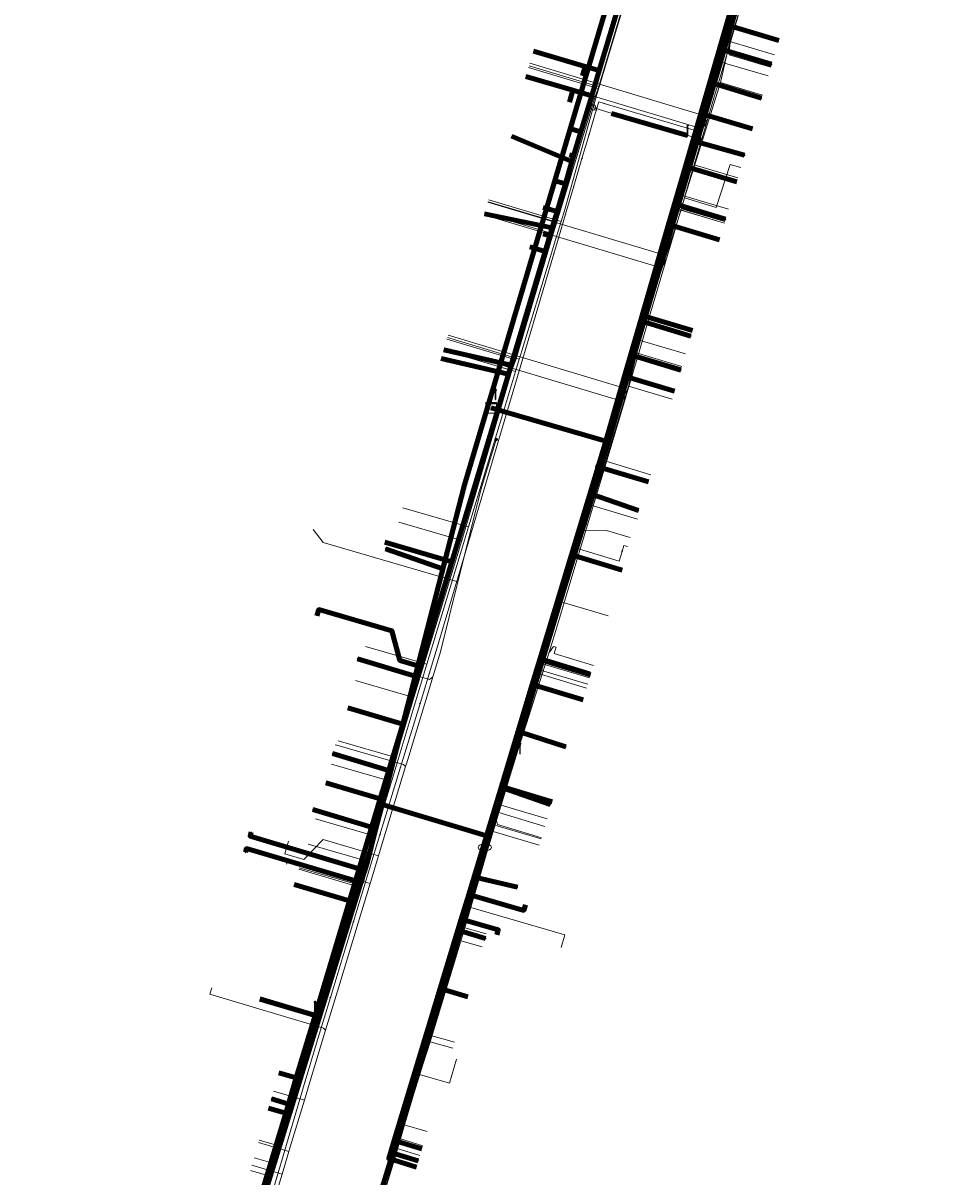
# Model space of a CAD drawing. Extents: x 152558 to 154479, y 462974 to 463683.
# Tile 304 of 638: x 153982 to 154053, y 463155 to 463243. Entities that reach past the tile are written whole.
import ezdxf
from ezdxf.enums import TextEntityAlignment as Align
from ezdxf.lldxf.tags import DXFTag

# ---------------------------------------------------------------- set-up
doc = ezdxf.new("R2010")
doc.units = 0
doc.header["$LTSCALE"] = 0.2
doc.layers.get('0').update_dxf_attribs({"linetype": 'CONTINUOUS'})
for name, color, linetype, lineweight in [('B-RO-KL-DATA_COAXIAAL_17_ZIGGO BV-G', 90, 'KL-DATA-N', 18), ('B-RO-KL-DATA_COAXIAAL_7_ZIGGO BV-G', 90, 'KL-DATA-N', 18), ('B-RO-KL-DATA_HULPSTUK_KPN BV-S', 90, 'CONTINUOUS', 25), ('B-RO-KL-DATA_HULPSTUK_REGGEFIBER OPERATOR BV-S', 90, 'CONTINUOUS', 25), ('B-RO-KL-DATA_HULPSTUK_ZIGGO BV-S', 90, 'CONTINUOUS', 25), ('B-RO-KL-DATA_KABELBED_KPN BV-G', 90, 'CONTINUOUS', 100), ('B-RO-KL-DATA_KABELBED_ZIGGO BV-G', 90, 'CONTINUOUS', 100), ('B-RO-KL-DATA_REGGEFIBER OPERATOR BV-G', 90, 'KL-DATA-N', 18), ('B-RO-KL-ET_LS_400 V_STEDIN NETBEHEER BV-G', 190, 'KL-LS-N', 18), ('B-RO-KL-ET_LS_GEMEENTE AMERSFOORT-S', 190, 'CONTINUOUS', 25), ('B-RO-KL-ET_LS_HULPSTUK_STEDIN NETBEHEER BV-S', 190, 'CONTINUOUS', 25), ('B-RO-KL-GAS_LD_HULPSTUK_STEDIN NETBEHEER BV-S', 50, 'CONTINUOUS', 25), ('B-RO-KL-GAS_LD_KOPER_22_0.1 BAR_STEDIN NETBEHEER BV-G', 50, 'KL-GAS-LD-N', 18), ('B-RO-KL-GAS_LD_MANTELBUIS_ASBESTCEMENT_124_STEDIN NETBEHEER BV-G', 50, 'CONTINUOUS', 100), ('B-RO-KL-GAS_LD_PE_25_0.1 BAR_STEDIN NETBEHEER BV-G', 50, 'KL-GAS-LD-N', 18), ('B-RO-KL-GAS_LD_PE_32_0.1 BAR_STEDIN NETBEHEER BV-G', 50, 'KL-GAS-LD-N', 18), ('B-RO-KL-GAS_LD_PVC_63_0.1 BAR_STEDIN NETBEHEER BV-G', 50, 'KL-GAS-LD-N', 18), ('B-RO-KL-GAS_LD_STAAL_34_0.1 BAR_STEDIN NETBEHEER BV-G', 50, 'KL-GAS-LD-N', 18), ('B-RO-KL-WATER_100_VITENS-G', 170, 'KL-WATER-N', 18), ('B-RO-KL-WATER_HULPSTUK_VITENS-S', 170, 'CONTINUOUS', 25), ('B-RO-KL-WATER_VITENS-S', 170, 'CONTINUOUS', 25)]:
    doc.layers.add(name, color=color, linetype=linetype, lineweight=lineweight)
doc.styles.add('NLCS-ISO', font='NLCS-ISO.ttf')
tags = doc.linetypes.add('KL-DATA-N', pattern='A,4,-1,[101,NLCS.SHX,S=0.5,R=0,X=0,Y=0],-1,4,-1,["D",Standard,S=1,R=0,X=-0.25,Y=-0.5],-1.5', length=12.5).pattern_tags.tags
tags[18] = DXFTag(74, 10)
tags = doc.linetypes.add('KL-GAS-LD-N', pattern='A,4,-1,[69,NLCS.SHX,S=0.5,R=0,X=0,Y=0],-1,4,-1,["L",Standard,S=1,R=0,X=0.25,Y=-0.5],-2', length=13).pattern_tags.tags
tags[18] = DXFTag(74, 10)
tags = doc.linetypes.add('KL-LS-N', pattern='A,4,-1,[103,NLCS.SHX,S=0.75,R=0,X=0,Y=0],-1,4,-1,["L",Standard,S=1,R=0,X=0,Y=-0.5],-2', length=13).pattern_tags.tags
tags[18] = DXFTag(74, 10)
doc.linetypes.add('KL-WATER-N', pattern='A,7,-0.5,[168,NLCS.SHX,S=0.75,R=0,X=0.75,Y=0],-2', length=9.5)

# ---------------------------------------------------------------- blocks, each defined once
blk = doc.blocks.new('SKL-WTB_HULP_T STUK-SO')
at = {"color": 0, "linetype": 'ByBlock', "lineweight": 18}
blk.add_circle((0, 0), 1, dxfattribs=at)
at = {"color": 0, "linetype": 'ByBlock', "lineweight": -2, "style": 'NLCS-ISO'}
blk.add_text('T', height=1, dxfattribs=at).set_placement((0, 0), align=Align.MIDDLE_CENTER)
at = {"color": 0, "linetype": 'ByBlock', "lineweight": 18, "style": 'NLCS-ISO', "flags": 1}
for tag, p in [('TYPE', (1.5, 0)), ('OMSCHRIJVING', (1.5, -3)), ('LABEL', (1.5, -1.5))]:
    blk.add_attdef(tag, p, '', height=1, dxfattribs=at)
blk = doc.blocks.new('SKL-WTB_HULP_MOF-SO')
at = {"linetype": 'ByBlock', "lineweight": 18}
h = blk.add_hatch(color=0, dxfattribs=at)
h.dxf.hatch_style = 1
h.paths.add_polyline_path([(-0.5625, 0, 1), (0.5625, 0, 1)])
at = {"color": 0, "linetype": 'ByBlock', "lineweight": 18}
blk.add_circle((0, 0), 0.5625, dxfattribs=at)
at = {"color": 0, "linetype": 'ByBlock', "lineweight": 18, "style": 'NLCS-ISO', "flags": 1}
for tag, p in [('TYPE', (1.5, 0)), ('OMSCHRIJVING', (1.5, -3)), ('LABEL', (1.5, -1.5))]:
    blk.add_attdef(tag, p, '', height=1, dxfattribs=at)
blk = doc.blocks.new('SKL-WTB_HULP_OVERLENGTE-SO')
at = {"color": 0, "linetype": 'ByBlock', "lineweight": 18}
for centre, radius in [((0, 0), 1), ((-0.42, 0), 0.417), ((0.42, 0), 0.417)]:
    blk.add_circle(centre, radius, dxfattribs=at)
at = {"color": 0, "linetype": 'ByBlock', "lineweight": 18, "style": 'NLCS-ISO', "flags": 1}
for tag, p in [('TYPE', (1.5, 0)), ('OMSCHRIJVING', (1.5, -3)), ('LABEL', (1.5, -1.5))]:
    blk.add_attdef(tag, p, '', height=1, dxfattribs=at)
blk = doc.blocks.new('SKL-WTB_HULP_KAST-SO')
at = {"color": 0, "linetype": 'ByBlock', "lineweight": 18}
for points in [[(-2, 2), (2, 2), (2, 1.68), (-2, 1.68)], [(-2, 1.52), (2, 1.52), (2, -2), (-2, -2)]]:
    blk.add_lwpolyline(points, close=True, dxfattribs=at)
at = {"color": 0, "linetype": 'ByBlock', "lineweight": 18, "style": 'NLCS-ISO'}
blk.add_text('kast', height=1.5, dxfattribs=at).set_placement((0, 0), align=Align.MIDDLE_CENTER)
at = {"color": 0, "linetype": 'ByBlock', "lineweight": 18, "style": 'NLCS-ISO', "flags": 1}
for tag, p in [('TYPE', (2.5, 0)), ('OMSCHRIJVING', (2.5, -3)), ('LABEL', (2.5, -1.5))]:
    blk.add_attdef(tag, p, '', height=1, dxfattribs=at)
blk = doc.blocks.new('SKL-WTB_HULP_OVERIG-SO')
at = {"color": 0, "linetype": 'ByBlock', "lineweight": 18}
for points in [[(-0.14, 0.14), (0.14, -0.14)], [(0.14, 0.14), (-0.14, -0.14)]]:
    blk.add_lwpolyline(points, dxfattribs=at)
at = {"color": 0, "linetype": 'ByBlock', "lineweight": 18, "style": 'NLCS-ISO', "flags": 1}
for tag, p in [('TYPE', (1.5, 0)), ('OMSCHRIJVING', (1.5, -3)), ('LABEL', (1.5, -1.5))]:
    blk.add_attdef(tag, p, '', height=1, dxfattribs=at)
blk = doc.blocks.new('SKL-WATER_BRANDKRAAN_BRANDPUT-SO')
at = {"color": 0, "linetype": 'ByBlock', "lineweight": 18}
blk.add_ellipse((0, 0), major_axis=(2.5, 0), ratio=0.54, dxfattribs=at)
at = {"color": 0, "linetype": 'ByBlock', "lineweight": 18, "style": 'NLCS-ISO'}
blk.add_text('bk', height=1.5, dxfattribs=at).set_placement((0.16, 0), align=Align.MIDDLE_CENTER)
blk = doc.blocks.new('SKL-ET_LS_MAST-SO')
for p, q in [((-0.05, 2.07), (0.05, 2.07)), ((-0.05, -2), (0.05, -2))]:
    blk.add_line(p, q)
for points in [[(-0.18, 1.76), (-0.22, 1.76), (-0.22, 1.84), (-0.18, 1.84), (-0.18, 1.79)], [(-0.18, 1.49), (-0.22, 1.49), (-0.22, 1.57), (-0.18, 1.57), (-0.18, 1.52)], [(-0.18, 1.79), (-0.05, 1.79)], [(-0.18, 1.76), (-0.05, 1.76)], [(-0.18, 1.52), (-0.05, 1.52)], [(-0.18, 1.49), (-0.05, 1.49)], [(-0.05, -2), (-0.05, 2.07)], [(0.05, -2), (0.05, 2.07)], [(0.18, 1.92), (0.05, 1.92)], [(0.18, 1.89), (0.05, 1.89)], [(0.18, 1.66), (0.05, 1.66)], [(0.18, 1.63), (0.05, 1.63)], [(0.18, 1.39), (0.05, 1.39)], [(0.18, 1.36), (0.05, 1.36)], [(0.18, 1.89), (0.22, 1.89), (0.22, 1.97), (0.18, 1.97), (0.18, 1.92)], [(0.18, 1.63), (0.22, 1.63), (0.22, 1.71), (0.18, 1.71), (0.18, 1.66)], [(0.18, 1.36), (0.22, 1.36), (0.22, 1.44), (0.18, 1.44), (0.18, 1.39)]]:
    blk.add_lwpolyline(points)

msp = doc.modelspace()

# ---------------------------------------------------------------- linework, layer by layer
at = {"layer": 'B-RO-KL-DATA_COAXIAAL_17_ZIGGO BV-G', "flags": 128}
msp.add_lwpolyline([(153989.944, 463123.439), (153991.14, 463123.052), (153991.152, 463123.09), (153995.164, 463135.471), (153995.95, 463138.157), (153996.847, 463141.224), (153998.532, 463146.985), (153999.375, 463149.865), (154000, 463152.002), (154000.572, 463153.912), (154002.431, 463160.117), (154003.235, 463162.802), (154004.659, 463167.554), (154007.273, 463176.28), (154008.246, 463179.529), (154009.609, 463184.03), (154011.33, 463189.716), (154012.656, 463194.096), (154015.067, 463202.059), (154017.453, 463209.941), (154018.552, 463213.612), (154018.049, 463213.759)], dxfattribs=at)
at = {"layer": 'B-RO-KL-DATA_COAXIAAL_7_ZIGGO BV-G', "flags": 128}
for points in [[(154050.27, 463265.609), (154047.856, 463266.329), (154043.152, 463267.732), (154043.074, 463267.443), (154042.14, 463264.279), (154040.456, 463258.465), (154038.069, 463250.229), (154038.002, 463250), (154035.94, 463242.879), (154033.989, 463236.145), (154032.82, 463232.107), (154031.54, 463227.688), (154029.537, 463220.772), (154028.202, 463216.161), (154026.769, 463211.215), (154018.552, 463213.612), (154018.049, 463213.759)], [(154018.049, 463213.759), (154018.552, 463213.612), (154026.769, 463211.215), (154028.202, 463216.161), (154029.537, 463220.772), (154031.54, 463227.688), (154032.82, 463232.107), (154033.989, 463236.145), (154035.94, 463242.879), (154038.002, 463250), (154038.069, 463250.229), (154040.456, 463258.465), (154045.047, 463257.095)], [(154018.049, 463213.759), (154018.552, 463213.612), (154026.769, 463211.215), (154028.202, 463216.161), (154029.537, 463220.772), (154031.54, 463227.688), (154032.82, 463232.107), (154033.989, 463236.145), (154035.94, 463242.879), (154038.002, 463250), (154038.069, 463250.229), (154038.84, 463250), (154042.553, 463248.898)], [(154018.049, 463213.759), (154018.552, 463213.612), (154026.769, 463211.215), (154028.202, 463216.161), (154029.537, 463220.772), (154031.54, 463227.688), (154032.82, 463232.107), (154033.989, 463236.145), (154035.94, 463242.879), (154039.921, 463241.697)], [(154018.049, 463213.759), (154018.552, 463213.612), (154019.363, 463216.324), (154019.563, 463216.994), (154022.154, 463225.655), (154022.511, 463226.847), (154022.688, 463227.438), (154023.061, 463228.683), (154023.692, 463230.793), (154024.197, 463232.479), (154024.324, 463232.903), (154024.873, 463234.739), (154025.697, 463237.493), (154026.27, 463239.407), (154025.209, 463239.716), (154025, 463239)], [(154018.049, 463213.759), (154018.552, 463213.612), (154019.363, 463216.324), (154019.563, 463216.994), (154022.154, 463225.655), (154022.511, 463226.847), (154022.688, 463227.438), (154023.061, 463228.683), (154023.692, 463230.793), (154024.197, 463232.479), (154024.324, 463232.903), (154024.873, 463234.739), (154025.697, 463237.493), (154024.266, 463237.911), (154024, 463237)], [(154018.049, 463213.759), (154018.552, 463213.612), (154026.769, 463211.215), (154028.202, 463216.161), (154029.537, 463220.772), (154031.54, 463227.688), (154032.82, 463232.107), (154033.989, 463236.145), (154037.925, 463234.977)], [(154018.049, 463213.759), (154018.552, 463213.612), (154019.363, 463216.324), (154019.563, 463216.994), (154022.154, 463225.655), (154022.511, 463226.847), (154022.688, 463227.438), (154023.061, 463228.683), (154023.692, 463230.793), (154024.197, 463232.479), (154024.324, 463232.903), (154024.873, 463234.739), (154024, 463235)], [(154018.049, 463213.759), (154018.552, 463213.612), (154019.363, 463216.324), (154019.563, 463216.994), (154022.154, 463225.655), (154022.511, 463226.847), (154022.688, 463227.438), (154023.061, 463228.683), (154023.692, 463230.793), (154024.197, 463232.479), (154024.324, 463232.903), (154024, 463233)], [(154018.049, 463213.759), (154018.552, 463213.612), (154026.769, 463211.215), (154028.202, 463216.161), (154029.537, 463220.772), (154031.54, 463227.688), (154032.82, 463232.107), (154036.728, 463230.947)], [(154018.049, 463213.759), (154018.552, 463213.612), (154019.363, 463216.324), (154019.563, 463216.994), (154022.154, 463225.655), (154022.511, 463226.847), (154022.688, 463227.438), (154023.061, 463228.683), (154023.692, 463230.793), (154023, 463231)], [(154018.049, 463213.759), (154018.552, 463213.612), (154019.363, 463216.324), (154019.563, 463216.994), (154022.154, 463225.655), (154022.511, 463226.847), (154022.688, 463227.438), (154023.061, 463228.683), (154022, 463229)], [(154018.049, 463213.759), (154018.552, 463213.612), (154026.769, 463211.215), (154028.202, 463216.161), (154029.537, 463220.772), (154031.54, 463227.688), (154035.418, 463226.537)], [(154018.049, 463213.759), (154018.552, 463213.612), (154019.363, 463216.324), (154019.563, 463216.994), (154022.154, 463225.655), (154022.511, 463226.847), (154022, 463227)], [(154018.049, 463213.759), (154018.552, 463213.612), (154019.363, 463216.324), (154019.563, 463216.994), (154022.154, 463225.655), (154021, 463226)], [(154018.049, 463213.759), (154018.552, 463213.612), (154026.769, 463211.215), (154028.202, 463216.161), (154029.537, 463220.772), (154033.368, 463219.634)], [(154018.049, 463213.759), (154018.552, 463213.612), (154026.769, 463211.215), (154028.202, 463216.161), (154032.001, 463215.033)], [(154018.049, 463213.759), (154018.552, 463213.612), (154017.453, 463209.941), (154015.067, 463202.059), (154012.656, 463194.096), (154011.33, 463189.716), (154009.609, 463184.03), (154008.246, 463179.529), (154007.273, 463176.28), (154004.659, 463167.554), (154000.455, 463168.783)], [(154018.049, 463213.759), (154018.552, 463213.612), (154017.453, 463209.941), (154015.067, 463202.059), (154012.656, 463194.096), (154011.33, 463189.716), (154009.609, 463184.03), (154008.246, 463179.529), (154007.273, 463176.28), (154003.074, 463177.508)], [(154018.049, 463213.759), (154018.552, 463213.612), (154017.453, 463209.941), (154015.067, 463202.059), (154012.656, 463194.096), (154011.106, 463194.546), (154010.508, 463196.802), (154008.972, 463197.247), (154004.938, 463198.417), (154004.799, 463197.937)], [(154018.049, 463213.759), (154018.552, 463213.612), (154017.453, 463209.941), (154015.067, 463202.059), (154012.656, 463194.096), (154011.33, 463189.716), (154009.609, 463184.03), (154005.494, 463185.246)], [(154018.049, 463213.759), (154018.552, 463213.612), (154017.453, 463209.941), (154015.067, 463202.059), (154012.656, 463194.096), (154011.33, 463189.716), (154007.148, 463190.952)], [(154018.049, 463213.759), (154018.552, 463213.612), (154017.453, 463209.941), (154015.067, 463202.059), (154009.966, 463203.547)], [(154012.365, 463156.03), (154010.269, 463156.677), (154010.684, 463158.048), (154014.182, 463169.607), (154015.78, 463174.888), (154016.347, 463176.764), (154018.829, 463184.966), (154021.175, 463192.719), (154021.753, 463194.629), (154024.157, 463202.575), (154026.186, 463209.278), (154026.707, 463211), (154026.769, 463211.215), (154018.552, 463213.612), (154018.049, 463213.759)], [(154018.049, 463213.759), (154018.552, 463213.612), (154026.769, 463211.215), (154026.707, 463211), (154026.186, 463209.278), (154024.157, 463202.575), (154021.753, 463194.629), (154021.175, 463192.719), (154018.829, 463184.966), (154016.347, 463176.764), (154015.78, 463174.888), (154014.182, 463169.607), (154010.684, 463158.048), (154012.782, 463157.401)], [(154018.049, 463213.759), (154018.552, 463213.612), (154026.769, 463211.215), (154026.707, 463211), (154026.186, 463209.278), (154024.157, 463202.575), (154021.753, 463194.629), (154021.175, 463192.719), (154018.829, 463184.966), (154016.347, 463176.764), (154015.78, 463174.888), (154014.182, 463169.607), (154016.274, 463168.962)], [(154018.049, 463213.759), (154018.552, 463213.612), (154026.769, 463211.215), (154026.707, 463211), (154026.186, 463209.278), (154024.157, 463202.575), (154021.753, 463194.629), (154021.175, 463192.719), (154018.829, 463184.966), (154016.347, 463176.764), (154015.78, 463174.888), (154018.587, 463174.077), (154018.477, 463173.698)], [(154018.049, 463213.759), (154018.552, 463213.612), (154026.769, 463211.215), (154026.707, 463211), (154026.186, 463209.278), (154024.157, 463202.575), (154021.753, 463194.629), (154021.175, 463192.719), (154018.829, 463184.966), (154016.347, 463176.764), (154020.532, 463175.548), (154020.655, 463175.973)], [(154018.049, 463213.759), (154018.552, 463213.612), (154026.769, 463211.215), (154026.707, 463211), (154026.186, 463209.278), (154024.157, 463202.575), (154021.753, 463194.629), (154021.175, 463192.719), (154025.039, 463191.557)], [(154018.049, 463213.759), (154018.552, 463213.612), (154026.769, 463211.215), (154026.707, 463211), (154026.186, 463209.278), (154030.019, 463208.125)], [(154018.049, 463213.759), (154018.552, 463213.612), (154026.769, 463211.215), (154026.707, 463211), (154026.186, 463209.278), (154024.157, 463202.575), (154021.753, 463194.629), (154025.614, 463193.468)], [(154018.049, 463213.759), (154018.552, 463213.612), (154026.769, 463211.215), (154026.707, 463211), (154026.186, 463209.278), (154024.157, 463202.575), (154021.753, 463194.629), (154021.175, 463192.719), (154018.829, 463184.966), (154022.701, 463183.801)], [(154018.049, 463213.759), (154018.552, 463213.612), (154026.769, 463211.215), (154026.707, 463211), (154026.186, 463209.278), (154024.157, 463202.575), (154028.006, 463201.418)], [(154001.917, 463163.188), (154003.165, 463162.823), (154003.235, 463162.802), (154002.431, 463160.117), (154000.572, 463153.912), (154000, 463152.002), (153999.375, 463149.865), (153998.532, 463146.985), (153996.847, 463141.224), (153995.95, 463138.157), (153995.164, 463135.471), (153991.152, 463123.09), (153991.14, 463123.052), (153989.944, 463123.439)], [(153989.944, 463123.439), (153991.14, 463123.052), (153991.152, 463123.09), (153995.164, 463135.471), (153995.95, 463138.157), (153996.847, 463141.224), (153998.532, 463146.985), (153999.375, 463149.865), (154000, 463152.002), (154000.572, 463153.912), (154002.431, 463160.117), (154002.379, 463160.133), (154001.126, 463160.499)]]:
    msp.add_lwpolyline(points, dxfattribs=at)
at = {"layer": 'B-RO-KL-DATA_KABELBED_KPN BV-G', "flags": 128}
for points in [[(154009.761, 463183.589), (154009.761, 463183.59), (154016.017, 463207.895), (154028.522, 463250), (154040.206, 463289.34), (154061.929, 463359.28), (154062.024, 463359.587)], [(154017.866, 463181.167), (154018.982, 463184.846), (154026.897, 463210.94), (154037.383, 463246.517), (154037.58, 463248.684), (154037.929, 463250), (154042.593, 463267.583), (154059.974, 463325.434), (154068.14, 463352.466)], [(154035.915, 463241.536), (154035.745, 463240.96), (154039.369, 463239.855)], [(154035.137, 463238.898), (154034.994, 463238.411), (154038.614, 463237.314)], [(154033.687, 463233.978), (154037.325, 463232.972)], [(154032.361, 463229.48), (154032.274, 463229.184), (154035.876, 463228.094)], [(154029.768, 463220.681), (154029.654, 463220.295), (154033.235, 463219.204)], [(154028.892, 463217.708), (154032.467, 463216.616)], [(154025.755, 463207.176), (154029.246, 463205.943)], [(154014.375, 463201.517), (154010.029, 463203.039)], [(154012.275, 463193.355), (154007.892, 463194.677)], [(154021.949, 463194.626), (154025.521, 463193.535)], [(154020.449, 463189.683), (154020.274, 463189.105), (154023.727, 463187.988)], [(154010.689, 463187.195), (154010.415, 463186.129), (154005.995, 463187.469)], [(154018.982, 463184.846), (154022.542, 463183.585)], [(153988.114, 463113.112), (153988.114, 463113.113), (153989.267, 463116.947), (153995.907, 463138.075), (153997.021, 463141.621), (153997.669, 463143.682), (153998.489, 463146.336), (154000, 463151.23), (154000.171, 463151.784), (154001.057, 463154.651), (154002.934, 463160.73), (154008.358, 463178.293), (154008.446, 463178.58), (154008.599, 463179.075), (154008.744, 463179.638), (154009.292, 463181.767), (154009.761, 463183.589)], [(154009.761, 463183.59), (154009.761, 463183.59), (154017.866, 463181.168)], [(154008.744, 463179.638), (154009.292, 463181.767), (154004.492, 463183.223)], [(154017.866, 463181.167), (154016.923, 463178.057), (154015.69, 463173.994), (154010.564, 463157.092), (154008.961, 463151.808), (154008.334, 463149.618), (154008.223, 463149.23), (154006.767, 463144.149), (154006.545, 463143.373), (154004.857, 463137.479), (154004.127, 463134.932), (154002.29, 463128.518), (154002.097, 463127.841), (154001.988, 463127.463), (154000, 463120.521), (153998.801, 463116.335), (153997.049, 463110.514), (153996.844, 463109.833)], [(154008.449, 463178.579), (154008.446, 463178.58), (153999.717, 463181.197), (153999.803, 463181.485)], [(154008.358, 463178.293), (154008.161, 463177.67), (153999.45, 463180.248), (153999.365, 463179.96)], [(154016.923, 463178.057), (154020.057, 463177.302)], [(154015.69, 463173.994), (154017.632, 463173.4)], [(154002.934, 463160.73), (154001.362, 463161.203)], [(154010.564, 463157.092), (154012.497, 463156.505)], [(154010.564, 463157.092), (154012.496, 463156.5)]]:
    msp.add_lwpolyline(points, dxfattribs=at)
at = {"layer": 'B-RO-KL-DATA_KABELBED_ZIGGO BV-G', "flags": 128}
for points in [[(154035.94, 463242.879), (154038.069, 463250.229)], [(154029.166, 463249.087), (154026.27, 463239.407)], [(154033.989, 463236.145), (154035.94, 463242.879)], [(154039.921, 463241.697), (154035.94, 463242.879)], [(154021.26, 463240.868), (154025.209, 463239.716)], [(154025.209, 463239.716), (154025, 463239)], [(154025.209, 463239.716), (154026.27, 463239.407)], [(154020.687, 463238.957), (154024.266, 463237.911)], [(154026.27, 463239.407), (154025.697, 463237.493)], [(154024.266, 463237.911), (154024, 463237)], [(154024.266, 463237.911), (154025.697, 463237.493)], [(154025.697, 463237.493), (154024.873, 463234.739)], [(154032.82, 463232.107), (154033.989, 463236.145)], [(154037.925, 463234.977), (154033.989, 463236.145)], [(154024.873, 463234.739), (154024, 463235)], [(154024.873, 463234.739), (154024.324, 463232.903)], [(154024.197, 463232.479), (154019.587, 463234.418)], [(154024.324, 463232.903), (154024, 463233)], [(154024.324, 463232.903), (154024.197, 463232.479)], [(154024.197, 463232.479), (154023.692, 463230.793)], [(154031.54, 463227.688), (154032.82, 463232.107)], [(154036.728, 463230.947), (154032.82, 463232.107)], [(154023.692, 463230.793), (154023, 463231)], [(154023.692, 463230.793), (154023.061, 463228.683)], [(154022.688, 463227.438), (154017.549, 463228.523)], [(154023.061, 463228.683), (154022, 463229)], [(154023.061, 463228.683), (154022.688, 463227.438)], [(154022.688, 463227.438), (154022.511, 463226.847)], [(154029.537, 463220.772), (154031.54, 463227.688)], [(154035.418, 463226.537), (154031.54, 463227.688)], [(154022.511, 463226.847), (154022, 463227)], [(154022.511, 463226.847), (154022.154, 463225.655)], [(154022.154, 463225.655), (154019.563, 463216.994)], [(154022.154, 463225.655), (154021, 463226)], [(154028.202, 463216.161), (154029.537, 463220.772)], [(154033.368, 463219.634), (154029.537, 463220.772)], [(154019.563, 463216.994), (154014.447, 463218.177)], [(154019.363, 463216.324), (154014.246, 463217.507)], [(154019.563, 463216.994), (154019.363, 463216.324)], [(154019.363, 463216.324), (154018.552, 463213.612)], [(154026.769, 463211.215), (154028.202, 463216.161)], [(154032.001, 463215.033), (154028.202, 463216.161)], [(154018.552, 463213.612), (154015.067, 463202.059)], [(154018.049, 463213.759), (154018.552, 463213.612)], [(154018.552, 463213.612), (154026.769, 463211.215)], [(154026.186, 463209.278), (154026.769, 463211.215)], [(154024.157, 463202.575), (154026.186, 463209.278)], [(154026.186, 463209.278), (154030.019, 463208.125)], [(154009.966, 463203.547), (154015.067, 463202.059)], [(154015.067, 463202.059), (154012.656, 463194.096)], [(154021.753, 463194.629), (154024.157, 463202.575)], [(154028.006, 463201.418), (154024.157, 463202.575)], [(154012.656, 463194.096), (154011.106, 463194.546), (154010.508, 463196.802), (154004.938, 463198.417), (154004.799, 463197.937)], [(154012.656, 463194.096), (154011.33, 463189.716)], [(154021.175, 463192.719), (154021.753, 463194.629)], [(154025.614, 463193.468), (154021.753, 463194.629)], [(154018.829, 463184.966), (154021.175, 463192.719)], [(154025.039, 463191.557), (154021.175, 463192.719)], [(154007.148, 463190.952), (154011.33, 463189.716)], [(154011.33, 463189.716), (154009.609, 463184.03)], [(154005.494, 463185.246), (154009.609, 463184.03)], [(154016.347, 463176.764), (154018.829, 463184.966)], [(154022.701, 463183.801), (154018.829, 463184.966)], [(154009.609, 463184.03), (154007.273, 463176.28)], [(154003.074, 463177.508), (154007.273, 463176.28)], [(154015.78, 463174.888), (154016.347, 463176.764)], [(154016.347, 463176.764), (154020.532, 463175.548), (154020.655, 463175.973)], [(154007.273, 463176.28), (154004.659, 463167.554)], [(154014.182, 463169.607), (154015.78, 463174.888)], [(154015.78, 463174.888), (154018.587, 463174.077), (154018.477, 463173.698)], [(154010.684, 463158.048), (154014.182, 463169.607)], [(154016.274, 463168.962), (154014.182, 463169.607)], [(154000.455, 463168.783), (154004.659, 463167.554)], [(154004.659, 463167.554), (154003.235, 463162.802)], [(154001.917, 463163.188), (154003.235, 463162.802)], [(154003.235, 463162.802), (154002.431, 463160.117)], [(154002.431, 463160.117), (154000.572, 463153.912)], [(154001.126, 463160.499), (154002.431, 463160.117)], [(154012.365, 463156.03), (154010.269, 463156.677), (154010.684, 463158.048)], [(154012.782, 463157.401), (154010.684, 463158.048)]]:
    msp.add_lwpolyline(points, dxfattribs=at)
at = {"layer": 'B-RO-KL-DATA_REGGEFIBER OPERATOR BV-G', "flags": 128}
for points in [[(153995.262, 463106.55), (153996.125, 463108.124), (153996.585, 463110.521), (153998.148, 463115.208), (154002.191, 463128.414), (154002.703, 463130.124), (154004.464, 463136.092), (154004.738, 463136.905), (154006.965, 463144.265), (154007.924, 463147.433), (154008.353, 463148.934), (154010.792, 463156.919), (154011.448, 463159.239), (154012.891, 463163.892), (154013.417, 463165.554), (154016.043, 463174.227), (154018.335, 463182.031), (154018.825, 463183.544), (154021.8, 463193.506), (154023.454, 463198.993), (154024.692, 463203.027), (154026.759, 463209.705), (154028.482, 463215.414), (154029.866, 463220.773), (154032.529, 463228.897), (154032.76, 463229.715), (154035.48, 463238.489), (154036.202, 463241.612), (154039.07, 463250.67), (154040.496, 463255.515), (154038.951, 463255.817), (154033.313, 463257.445), (154032.127, 463257.785), (154031.55, 463257.95)], [(154036.202, 463241.612), (154039.07, 463250.67)], [(154026.177, 463238.041), (154029.011, 463247.435)], [(154035.48, 463238.489), (154036.202, 463241.612)], [(154036.202, 463241.612), (154039.592, 463240.606)], [(154020.657, 463238.858), (154025.903, 463237.284)], [(154020.888, 463239.627), (154026.177, 463238.041)], [(154025.903, 463237.284), (154026.177, 463238.041)], [(154032.76, 463229.715), (154035.48, 463238.489)], [(154035.48, 463238.489), (154038.681, 463237.538)], [(154023.045, 463227.866), (154025.903, 463237.284)], [(154032.76, 463229.715), (154035.159, 463229.003), (154036.228, 463232.273), (154037.045, 463232.03)], [(154017.821, 463229.429), (154023.045, 463227.866)], [(154032.529, 463228.897), (154032.76, 463229.715)], [(154017.558, 463228.55), (154022.779, 463226.988)], [(154029.866, 463220.773), (154032.529, 463228.897)], [(154032.529, 463228.897), (154035.823, 463227.919)], [(154022.779, 463226.988), (154023.045, 463227.866)], [(154019.921, 463217.416), (154022.779, 463226.988)], [(154028.482, 463215.414), (154029.866, 463220.773)], [(154029.866, 463220.773), (154033.391, 463219.727)], [(154014.687, 463218.982), (154019.921, 463217.416)], [(154014.439, 463218.152), (154019.636, 463216.597)], [(154019.636, 463216.597), (154019.921, 463217.416)], [(154015.835, 463203.66), (154019.636, 463216.597)], [(154026.759, 463209.705), (154028.482, 463215.414)], [(154028.482, 463215.414), (154031.815, 463214.423)], [(154024.692, 463203.027), (154026.759, 463209.705)], [(154026.759, 463209.705), (154030.184, 463208.675)], [(154011.025, 463205.063), (154015.835, 463203.66)], [(154012.17, 463191.742), (154015.835, 463203.66)], [(154023.454, 463198.993), (154024.692, 463203.027)], [(154024.692, 463203.027), (154027.776, 463202.098), (154028.001, 463202.846), (154028.137, 463203.296), (154028.425, 463203.209)], [(154021.8, 463193.506), (154023.454, 463198.993)], [(154023.454, 463198.993), (154026.955, 463197.94)], [(154018.825, 463183.544), (154021.8, 463193.506)], [(154021.8, 463193.506), (154025.303, 463192.452)], [(154007.749, 463193.023), (154012.17, 463191.742)], [(154010.804, 463187.158), (154012.17, 463191.742)], [(154006.418, 463188.43), (154010.804, 463187.158)], [(154009.044, 463181.239), (154010.804, 463187.158)], [(154018.335, 463182.031), (154018.825, 463183.544)], [(154018.825, 463183.544), (154022.308, 463182.496)], [(154004.698, 463182.499), (154009.044, 463181.239)], [(154016.043, 463174.227), (154018.335, 463182.031)], [(154018.335, 463182.031), (154021.85, 463180.973)], [(154007.874, 463177.503), (154009.044, 463181.239)], [(154003.456, 463178.783), (154007.874, 463177.503)], [(154004.932, 463167.65), (154007.874, 463177.503)], [(154016.043, 463174.227), (154013.417, 463165.554), (154015.134, 463165.056)], [(154016.043, 463174.227), (154017.662, 463173.756)], [(154000.517, 463168.973), (154004.932, 463167.65)], [(154003.4, 463162.749), (154004.932, 463167.65)], [(154001.903, 463157.646), (154003.4, 463162.749)], [(154001.916, 463163.184), (154003.4, 463162.749)], [(154010.792, 463156.919), (154011.448, 463159.239), (154013.174, 463158.721)], [(154000.423, 463158.079), (154001.903, 463157.646)], [(154001.102, 463154.772), (154001.903, 463157.646)], [(154008.353, 463148.934), (154010.792, 463156.919)], [(154010.792, 463156.919), (154012.48, 463156.412)]]:
    msp.add_lwpolyline(points, dxfattribs=at)
at = {"layer": 'B-RO-KL-ET_LS_400 V_STEDIN NETBEHEER BV-G', "flags": 128}
for points in [[(154044.546, 463269.631), (154043.362, 463265.606), (154042.562, 463262.914), (154041.612, 463259.718), (154040.761, 463256.855), (154039.314, 463251.988), (154038.259, 463248.428), (154038.088, 463247.847), (154037.37, 463245.41), (154036.624, 463242.88), (154036.572, 463242.704), (154036.187, 463241.397), (154035.328, 463238.482), (154035.108, 463237.737), (154034.42, 463235.402), (154033.812, 463233.34), (154033.489, 463232.245), (154033.321, 463231.674), (154032.443, 463228.696), (154032.376, 463228.468), (154031.885, 463226.803), (154031.303, 463224.828), (154030.098, 463220.74), (154029.171, 463217.595), (154028.317, 463214.696), (154028.311, 463214.677), (154027.185, 463210.856), (154026.245, 463207.731), (154025.384, 463204.87), (154024.424, 463201.677), (154022.962, 463196.817), (154022.456, 463195.189), (154021.089, 463190.873), (154019.558, 463186.041), (154018.429, 463182.477), (154017.648, 463180.013), (154016.399, 463176.072), (154015.885, 463174.451), (154015.015, 463171.441), (154013.793, 463167.216), (154013.453, 463166.04), (154012.424, 463162.479), (154011.414, 463159.058), (154011.15, 463158.163), (154010.844, 463157.126), (154010.328, 463155.379), (154008.6, 463149.531), (154008.175, 463148.095), (154007.749, 463146.656), (154007.56, 463146.018), (154006.391, 463142.069), (154005.951, 463140.583), (154005.14, 463137.843), (154004.449, 463135.509), (154004.052, 463134.169), (154002.892, 463130.25), (154002.401, 463128.591), (154002.117, 463127.633), (154001.652, 463126.063), (154000, 463120.483), (153997.88, 463113.199), (153997.375, 463111.461), (153996.703, 463109.114), (153994.886, 463101.981)], [(154038.353, 463239.947), (154036.16, 463240.599), (154036.206, 463241.391), (154036.187, 463241.397)], [(154034.42, 463235.402), (154034.401, 463235.408), (154034.372, 463235.948), (154020.988, 463239.96)], [(154039.312, 463239.663), (154038.353, 463239.947)], [(154020.699, 463238.998), (154034.087, 463234.98), (154034.401, 463235.408), (154034.42, 463235.402)], [(154036.815, 463231.257), (154033.489, 463232.245)], [(154031.303, 463224.828), (154031.284, 463224.834), (154031.252, 463225.364), (154017.809, 463229.39)], [(154017.52, 463228.427), (154030.97, 463224.405), (154031.284, 463224.834), (154031.303, 463224.828)], [(154031.956, 463228.945), (154031.928, 463228.852), (154032.443, 463228.696)], [(154035.79, 463227.806), (154031.956, 463228.945)], [(154028.317, 463214.696), (154028.266, 463215.232), (154014.774, 463219.272)], [(154014.486, 463218.311), (154027.984, 463214.274), (154028.298, 463214.702), (154028.317, 463214.696)], [(154029.003, 463217.962), (154028.915, 463217.673), (154029.171, 463217.595)], [(154032.552, 463216.904), (154029.003, 463217.962)], [(154018.432, 463211.352), (154017.266, 463207.533), (154016.606, 463204.868), (154015.528, 463200.517), (154014.213, 463195.209), (154013.63, 463193.296), (154013.372, 463192.448), (154011.613, 463186.679), (154011.551, 463186.477), (154009.77, 463180.632), (154009.487, 463179.704), (154008.842, 463177.588), (154007.937, 463174.6), (154006.468, 463169.742), (154005.468, 463166.436), (154004.251, 463162.412), (154003.856, 463161.107), (154002.782, 463157.554), (154002.678, 463157.211), (154002.158, 463155.489), (154001.506, 463153.335), (154000.652, 463150.51), (154000.314, 463149.393), (153999.647, 463147.183), (153999.125, 463145.453), (153997.935, 463141.511), (153997.913, 463141.439), (153996.83, 463137.849), (153996.468, 463136.651), (153991.484, 463120.138), (153990.988, 463118.494), (153989.691, 463114.198), (153989.535, 463113.845), (153989.346, 463113.508), (153989.124, 463113.19), (153988.874, 463112.896), (153988.596, 463112.626), (153988.218, 463112.331), (153987.807, 463112.083), (153987.37, 463111.886), (153986.912, 463111.742), (153986.441, 463111.653), (153986.112, 463111.625), (153985.782, 463111.624), (153985.454, 463111.65), (153985.128, 463111.702), (153984.808, 463111.782), (153984.32, 463111.958), (153983.859, 463112.196), (153983.641, 463112.337), (153982.464, 463110.565)], [(154025.052, 463204.448), (154024.857, 463204.507), (154025.001, 463204.985), (154025.384, 463204.87)], [(154004.519, 463204.511), (154005.269, 463203.51), (154015.528, 463200.517)], [(154028.63, 463203.893), (154026.821, 463204.438), (154025.052, 463204.448)], [(154022.87, 463195.169), (154022.99, 463195.548), (154022.799, 463195.606), (154022.475, 463195.183), (154022.456, 463195.189)], [(154025.822, 463194.176), (154022.839, 463195.074), (154022.87, 463195.169)], [(154008.208, 463194.606), (154013.366, 463193.111), (154013.63, 463193.296)], [(154011.551, 463186.477), (154011.389, 463186.628), (154006.321, 463188.098), (154006.195, 463188.136)], [(154021.211, 463181.271), (154018.53, 463182.077), (154018.429, 463182.477)], [(154002.644, 463180.802), (154002.366, 463179.841), (154003.807, 463179.424), (154005.282, 463180.923), (154009.487, 463179.704)], [(154021.879, 463181.069), (154021.211, 463181.271)], [(154002.498, 463179.07), (154002.613, 463179.453), (154008.842, 463177.588)], [(154023.385, 463172.727), (154023.664, 463173.687), (154016.512, 463175.766), (154016.399, 463176.072)], [(153996.807, 463169.655), (153996.663, 463169.174), (154005.306, 463166.589), (154005.468, 463166.436)], [(154015.267, 463165.513), (154013.453, 463166.04)], [(154001.509, 463161.793), (154003.856, 463161.107)], [(154012.852, 463157.652), (154011.15, 463158.163)], [(154000.367, 463157.887), (154002.678, 463157.211)], [(154012.541, 463156.616), (154010.844, 463157.126)], [(153999.862, 463156.161), (154002.158, 463155.489)]]:
    msp.add_lwpolyline(points, dxfattribs=at)
at = {"layer": 'B-RO-KL-GAS_LD_KOPER_22_0.1 BAR_STEDIN NETBEHEER BV-G', "flags": 128}
for points in [[(154039.426, 463240.046), (154036.357, 463240.958)], [(154039.113, 463238.992), (154035.974, 463239.924)], [(154036.103, 463228.86), (154033.028, 463229.774)], [(154035.79, 463227.806), (154032.435, 463228.803)], [(154032.837, 463217.862), (154029.736, 463218.783)], [(154032.524, 463216.808), (154029.819, 463217.611)]]:
    msp.add_lwpolyline(points, dxfattribs=at)
at = {"layer": 'B-RO-KL-GAS_LD_MANTELBUIS_ASBESTCEMENT_124_STEDIN NETBEHEER BV-G', "flags": 128}
msp.add_lwpolyline([(154027.211, 463236.153), (154032.971, 463234.471)], dxfattribs=at)
at = {"layer": 'B-RO-KL-GAS_LD_PE_25_0.1 BAR_STEDIN NETBEHEER BV-G', "flags": 128}
msp.add_lwpolyline([(154033.028, 463229.774), (154032.549, 463229.916)], dxfattribs=at)
at = {"layer": 'B-RO-KL-GAS_LD_PE_32_0.1 BAR_STEDIN NETBEHEER BV-G', "flags": 128}
for points in [[(154036.357, 463240.958), (154035.811, 463241.12)], [(154035.974, 463239.924), (154035.495, 463240.066)], [(154032.435, 463228.803), (154032.244, 463228.86)], [(154029.736, 463218.783), (154029.353, 463218.897)], [(154014.437, 463218.146), (154019.902, 463216.512)], [(154029.819, 463217.611), (154029.04, 463217.843)], [(154029.168, 463205.298), (154025.63, 463206.362)], [(154025.534, 463193.219), (154022.022, 463194.275)], [(154025.39, 463192.74), (154021.88, 463193.795)], [(154022.138, 463181.931), (154018.64, 463182.984)], [(154021.706, 463180.495), (154018.203, 463181.549)], [(154003.427, 463178.687), (154008.03, 463177.309)], [(154017.375, 463172.769), (154015.681, 463173.261)], [(154015.412, 463164.221), (154014.882, 463162.397), (154012.606, 463163.058)], [(154001.35, 463161.25), (154002.993, 463160.769)], [(154012.63, 463156.912), (154010.909, 463157.429)], [(154012.803, 463157.487), (154011.082, 463158.004)], [(154000.03, 463156.737), (154001.623, 463156.271)], [(153999.75, 463155.777), (154001.331, 463155.314)]]:
    msp.add_lwpolyline(points, dxfattribs=at)
at = {"layer": 'B-RO-KL-GAS_LD_PVC_63_0.1 BAR_STEDIN NETBEHEER BV-G', "flags": 128}
for points in [[(154033.801, 463234.249), (154034.348, 463236.246), (154034.733, 463237.527), (154035.495, 463240.066), (154035.811, 463241.12), (154036.613, 463243.792), (154038.186, 463249.034), (154038.648, 463250.566), (154040.687, 463257.24), (154041.575, 463260.147), (154042.767, 463264.049), (154043.72, 463267.169), (154044.456, 463269.58), (154047.045, 463278.352), (154048.201, 463282.271), (154048.92, 463284.709), (154049.684, 463287.297), (154049.787, 463287.645), (154051.749, 463294.097), (154052.766, 463297.441), (154053.853, 463301.018), (154054.462, 463303.02), (154055.038, 463304.94), (154056.421, 463309.554), (154058.881, 463317.763), (154058.988, 463318.121), (154059.578, 463320.174), (154061.607, 463327.236), (154061.889, 463328.217), (154063.983, 463335.507), (154064.203, 463336.271), (154065.786, 463341.689), (154066.17, 463342.989), (154068.382, 463350.484), (154068.51, 463350.919), (154068.918, 463352.3), (154072.001, 463362.889), (154072.256, 463363.766)], [(154025.805, 463236.606), (154026.043, 463237.399), (154026.274, 463238.167), (154027.362, 463241.789), (154029.075, 463247.491), (154029.265, 463248.125), (154029.333, 463248.352), (154030.499, 463252.231)], [(154003.782, 463133.419), (154002.936, 463133.692), (153997.661, 463135.514), (153995.517, 463136.281), (153995.662, 463136.715), (153996.674, 463140.025), (153996.878, 463140.695), (153996.925, 463140.849), (153998.392, 463145.665), (153998.824, 463147.083), (153999.349, 463148.805), (153999.845, 463150.434), (154000.886, 463153.852), (154001.331, 463155.314), (154001.623, 463156.271), (154002.274, 463158.408), (154002.993, 463160.769), (154003.338, 463161.9), (154005.014, 463167.405), (154005.453, 463168.845), (154007.088, 463174.215), (154008.03, 463177.309), (154008.629, 463179.275), (154008.96, 463180.362), (154010.467, 463185.34), (154010.822, 463186.513), (154012.198, 463191.063), (154013.165, 463194.263), (154015.793, 463202.945), (154016.329, 463204.714), (154018.906, 463213.224), (154019.902, 463216.512), (154020.192, 463217.467), (154020.202, 463217.498), (154021.593, 463222.08), (154023.022, 463226.784), (154023.271, 463227.604), (154023.37, 463227.93), (154023.649, 463228.85), (154024.558, 463232.119), (154025.805, 463236.606)], [(154025.805, 463236.606), (154026.923, 463236.237), (154032.674, 463234.558), (154033.801, 463234.249)], [(154003.782, 463133.419), (154004.298, 463135.137), (154004.815, 463136.861), (154004.852, 463136.985), (154006.096, 463141.134), (154006.693, 463143.123), (154007.338, 463145.272), (154007.635, 463146.261), (154008.148, 463147.999), (154008.689, 463149.856), (154010.425, 463155.809), (154010.909, 463157.429), (154011.082, 463158.004), (154011.758, 463160.245), (154012.606, 463163.058), (154013.913, 463167.395), (154015.41, 463172.36), (154015.681, 463173.261), (154017.967, 463180.773), (154018.203, 463181.549), (154018.64, 463182.984), (154019.427, 463185.569), (154020.177, 463188.034), (154021.128, 463191.251), (154021.88, 463193.795), (154022.022, 463194.275), (154022.797, 463196.896), (154024.417, 463202.346), (154025.11, 463204.639), (154025.63, 463206.362), (154026.423, 463209.025), (154028.275, 463215.265), (154029.04, 463217.843), (154029.353, 463218.897), (154029.76, 463220.268), (154031.463, 463226.157), (154032.244, 463228.86), (154032.549, 463229.916), (154033.025, 463231.564), (154033.801, 463234.249)]]:
    msp.add_lwpolyline(points, dxfattribs=at)
at = {"layer": 'B-RO-KL-GAS_LD_STAAL_34_0.1 BAR_STEDIN NETBEHEER BV-G', "flags": 128}
for points in [[(154020.931, 463239.769), (154026.274, 463238.167)], [(154020.701, 463239.003), (154026.043, 463237.399)], [(154017.865, 463229.579), (154023.37, 463227.93)], [(154017.521, 463228.429), (154023.022, 463226.784)], [(154014.724, 463219.104), (154020.192, 463217.467)], [(154011.347, 463206.167), (154016.329, 463204.714)], [(154008.5, 463195.615), (154013.165, 463194.263)], [(154005.905, 463186.663), (154010.467, 463185.34)], [(154004.141, 463180.576), (154008.629, 463179.275)], [(154000.456, 463168.771), (154005.014, 463167.405)]]:
    msp.add_lwpolyline(points, dxfattribs=at)
at = {"layer": 'B-RO-KL-WATER_100_VITENS-G', "flags": 128}
for points in [[(154033.742, 463234.797), (154034.769, 463238.256), (154036.266, 463243.297), (154037.236, 463246.564), (154038.178, 463249.736), (154038.721, 463251.567), (154038.928, 463252.263)], [(154003.184, 463133.131), (153995.877, 463135.262), (153996.309, 463136.742), (153996.689, 463138.043), (153997.627, 463141.226), (153998.983, 463145.826), (154000.036, 463149.4), (154001.201, 463153.351), (154002.366, 463157.303), (154003.913, 463162.552), (154004.769, 463165.456), (154005.825, 463168.919), (154007.584, 463174.687), (154009.599, 463181.293), (154011.164, 463186.425), (154012.644, 463191.279), (154013.862, 463195.272), (154016.473, 463204.082), (154022.809, 463225.464), (154023.162, 463226.656), (154023.707, 463228.494), (154024.333, 463230.605), (154024.958, 463232.716), (154025.503, 463234.555), (154026.048, 463236.393), (154026.235, 463237.026), (154026.641, 463236.905), (154033.742, 463234.797)], [(154017.574, 463180.341), (154019.366, 463186.376), (154020.811, 463191.244), (154022.337, 463196.384), (154023.782, 463201.252), (154025.633, 463207.484), (154027.624, 463214.19), (154029.726, 463221.269), (154031.252, 463226.41), (154032.97, 463232.196), (154033.742, 463234.797)], [(154003.184, 463133.131), (154003.385, 463133.794), (154004.944, 463138.928), (154005.779, 463141.675), (154007.06, 463145.893), (154007.954, 463148.837), (154008.862, 463151.825), (154009.805, 463154.9), (154011.012, 463158.836), (154013.426, 463166.709), (154014.999, 463171.84), (154016.635, 463177.177), (154017.264, 463179.296), (154017.574, 463180.341)]]:
    msp.add_lwpolyline(points, dxfattribs=at)

# ---------------------------------------------------------------- block references
at = {"layer": 'B-RO-KL-DATA_HULPSTUK_KPN BV-S', "xscale": 0.2, "yscale": 0.2, "zscale": 0.2}
for name, p in [('SKL-WTB_HULP_MOF-SO', (154035.915, 463241.536)), ('SKL-WTB_HULP_OVERIG-SO', (154035.915, 463241.536)), ('SKL-WTB_HULP_OVERIG-SO', (154039.369, 463239.855)), ('SKL-WTB_HULP_MOF-SO', (154035.138, 463238.898)), ('SKL-WTB_HULP_OVERIG-SO', (154035.137, 463238.898)), ('SKL-WTB_HULP_OVERIG-SO', (154038.614, 463237.314)), ('SKL-WTB_HULP_MOF-SO', (154033.687, 463233.978)), ('SKL-WTB_HULP_OVERIG-SO', (154033.687, 463233.978)), ('SKL-WTB_HULP_OVERIG-SO', (154037.325, 463232.972)), ('SKL-WTB_HULP_MOF-SO', (154032.362, 463229.48)), ('SKL-WTB_HULP_OVERIG-SO', (154032.361, 463229.48)), ('SKL-WTB_HULP_OVERIG-SO', (154035.876, 463228.094)), ('SKL-WTB_HULP_MOF-SO', (154029.768, 463220.681)), ('SKL-WTB_HULP_OVERIG-SO', (154029.768, 463220.681)), ('SKL-WTB_HULP_OVERIG-SO', (154033.235, 463219.204)), ('SKL-WTB_HULP_MOF-SO', (154028.892, 463217.708)), ('SKL-WTB_HULP_OVERIG-SO', (154028.892, 463217.708)), ('SKL-WTB_HULP_OVERIG-SO', (154032.467, 463216.616)), ('SKL-WTB_HULP_MOF-SO', (154025.755, 463207.176)), ('SKL-WTB_HULP_OVERIG-SO', (154025.755, 463207.176)), ('SKL-WTB_HULP_OVERIG-SO', (154029.246, 463205.943)), ('SKL-WTB_HULP_OVERIG-SO', (154010.029, 463203.039)), ('SKL-WTB_HULP_MOF-SO', (154014.375, 463201.517)), ('SKL-WTB_HULP_OVERIG-SO', (154014.375, 463201.517)), ('SKL-WTB_HULP_OVERIG-SO', (154007.892, 463194.677)), ('SKL-WTB_HULP_MOF-SO', (154021.949, 463194.626)), ('SKL-WTB_HULP_OVERIG-SO', (154021.948, 463194.626)), ('SKL-WTB_HULP_MOF-SO', (154012.275, 463193.355)), ('SKL-WTB_HULP_OVERIG-SO', (154012.275, 463193.355)), ('SKL-WTB_HULP_OVERIG-SO', (154025.521, 463193.535)), ('SKL-WTB_HULP_MOF-SO', (154020.449, 463189.683)), ('SKL-WTB_HULP_OVERIG-SO', (154020.449, 463189.683)), ('SKL-WTB_HULP_OVERIG-SO', (154023.727, 463187.988)), ('SKL-WTB_HULP_OVERIG-SO', (154005.995, 463187.469)), ('SKL-WTB_HULP_MOF-SO', (154010.689, 463187.195)), ('SKL-WTB_HULP_OVERIG-SO', (154010.689, 463187.195)), ('SKL-WTB_HULP_MOF-SO', (154018.982, 463184.846)), ('SKL-WTB_HULP_OVERIG-SO', (154018.982, 463184.846)), ('SKL-WTB_HULP_OVERIG-SO', (154009.761, 463183.59)), ('SKL-WTB_HULP_OVERIG-SO', (154009.761, 463183.589)), ('SKL-WTB_HULP_OVERIG-SO', (154009.761, 463183.589)), ('SKL-WTB_HULP_OVERIG-SO', (154022.542, 463183.585)), ('SKL-WTB_HULP_OVERIG-SO', (154004.492, 463183.223)), ('SKL-WTB_HULP_OVERIG-SO', (153999.803, 463181.485)), ('SKL-WTB_HULP_OVERIG-SO', (154017.866, 463181.168)), ('SKL-WTB_HULP_OVERIG-SO', (154017.866, 463181.167)), ('SKL-WTB_HULP_OVERIG-SO', (154017.866, 463181.167)), ('SKL-WTB_HULP_OVERIG-SO', (153999.365, 463179.96)), ('SKL-WTB_HULP_MOF-SO', (154008.744, 463179.638)), ('SKL-WTB_HULP_OVERIG-SO', (154008.744, 463179.638)), ('SKL-WTB_HULP_MOF-SO', (154008.358, 463178.293)), ('SKL-WTB_HULP_OVERIG-SO', (154008.358, 463178.293)), ('SKL-WTB_HULP_OVERIG-SO', (154008.449, 463178.579)), ('SKL-WTB_HULP_MOF-SO', (154008.534, 463178.866)), ('SKL-WTB_HULP_MOF-SO', (154016.923, 463178.057)), ('SKL-WTB_HULP_OVERIG-SO', (154016.923, 463178.057)), ('SKL-WTB_HULP_OVERIG-SO', (154020.057, 463177.302)), ('SKL-WTB_HULP_MOF-SO', (154015.69, 463173.994)), ('SKL-WTB_HULP_OVERIG-SO', (154015.69, 463173.994)), ('SKL-WTB_HULP_OVERIG-SO', (154017.632, 463173.4)), ('SKL-WTB_HULP_OVERIG-SO', (154001.362, 463161.203)), ('SKL-WTB_HULP_MOF-SO', (154002.934, 463160.73)), ('SKL-WTB_HULP_OVERIG-SO', (154002.934, 463160.73)), ('SKL-WTB_HULP_MOF-SO', (154001.901, 463157.386)), ('SKL-WTB_HULP_MOF-SO', (154010.564, 463157.092)), ('SKL-WTB_HULP_OVERIG-SO', (154010.564, 463157.092)), ('SKL-WTB_HULP_OVERIG-SO', (154010.564, 463157.092)), ('SKL-WTB_HULP_OVERIG-SO', (154012.496, 463156.5)), ('SKL-WTB_HULP_OVERIG-SO', (154012.497, 463156.505))]:
    msp.add_blockref(name, p, dxfattribs=at)
at = {"layer": 'B-RO-KL-DATA_HULPSTUK_REGGEFIBER OPERATOR BV-S', "xscale": 0.2, "yscale": 0.2, "zscale": 0.2}
msp.add_blockref('SKL-WTB_HULP_OVERIG-SO', (154028, 463202.85), dxfattribs=at)
at = {"layer": 'B-RO-KL-DATA_HULPSTUK_ZIGGO BV-S', "xscale": 0.2, "yscale": 0.2, "zscale": 0.2}
for name, p in [('SKL-WTB_HULP_KAST-SO', (154018.049, 463213.759)), ('SKL-WTB_HULP_OVERLENGTE-SO', (154026.186, 463209.278))]:
    msp.add_blockref(name, p, dxfattribs=at)
at = {"layer": 'B-RO-KL-ET_LS_GEMEENTE AMERSFOORT-S', "xscale": 0.2, "yscale": 0.2, "zscale": 0.2}
for p in [(154032.996, 463234.822), (154018.386, 463214.784), (154020.26, 463187.829), (154004.667, 463168.222)]:
    msp.add_blockref('SKL-ET_LS_MAST-SO', p, dxfattribs=at)
at = {"layer": 'B-RO-KL-ET_LS_HULPSTUK_STEDIN NETBEHEER BV-S', "xscale": 0.2, "yscale": 0.2, "zscale": 0.2}
msp.add_blockref('SKL-WTB_HULP_MOF-SO', (154018.432, 463211.352), dxfattribs=at)
at = {"layer": 'B-RO-KL-GAS_LD_HULPSTUK_STEDIN NETBEHEER BV-S', "xscale": 0.2, "yscale": 0.2, "zscale": 0.2}
for p in [(154025.805, 463236.606), (154033.801, 463234.249)]:
    msp.add_blockref('SKL-WTB_HULP_T STUK-SO', p, dxfattribs=at)
at = {"layer": 'B-RO-KL-WATER_HULPSTUK_VITENS-S', "xscale": 0.2, "yscale": 0.2, "zscale": 0.2}
for p in [(154034.769, 463238.256), (154026.048, 463236.393), (154026.641, 463236.905), (154025.503, 463234.555), (154024.958, 463232.716), (154032.97, 463232.196), (154024.333, 463230.605), (154023.707, 463228.494), (154023.162, 463226.656), (154031.252, 463226.41), (154022.809, 463225.464), (154029.726, 463221.269), (154027.624, 463214.19), (154025.633, 463207.484), (154016.473, 463204.082), (154023.782, 463201.252), (154022.337, 463196.384), (154012.644, 463191.279), (154020.811, 463191.244), (154011.164, 463186.425), (154019.366, 463186.376), (154009.599, 463181.293), (154017.264, 463179.296), (154007.584, 463174.687), (154014.999, 463171.84), (154005.825, 463168.919), (154013.426, 463166.709), (154003.913, 463162.552), (154011.012, 463158.836), (154002.366, 463157.303)]:
    msp.add_blockref('SKL-WTB_HULP_OVERIG-SO', p, dxfattribs=at)
at = {"layer": 'B-RO-KL-WATER_VITENS-S', "xscale": 0.2, "yscale": 0.2, "zscale": 0.2}
msp.add_blockref('SKL-WATER_BRANDKRAAN_BRANDPUT-SO', (154017.574, 463180.341), dxfattribs=at)

doc.saveas('drawing.dxf')
